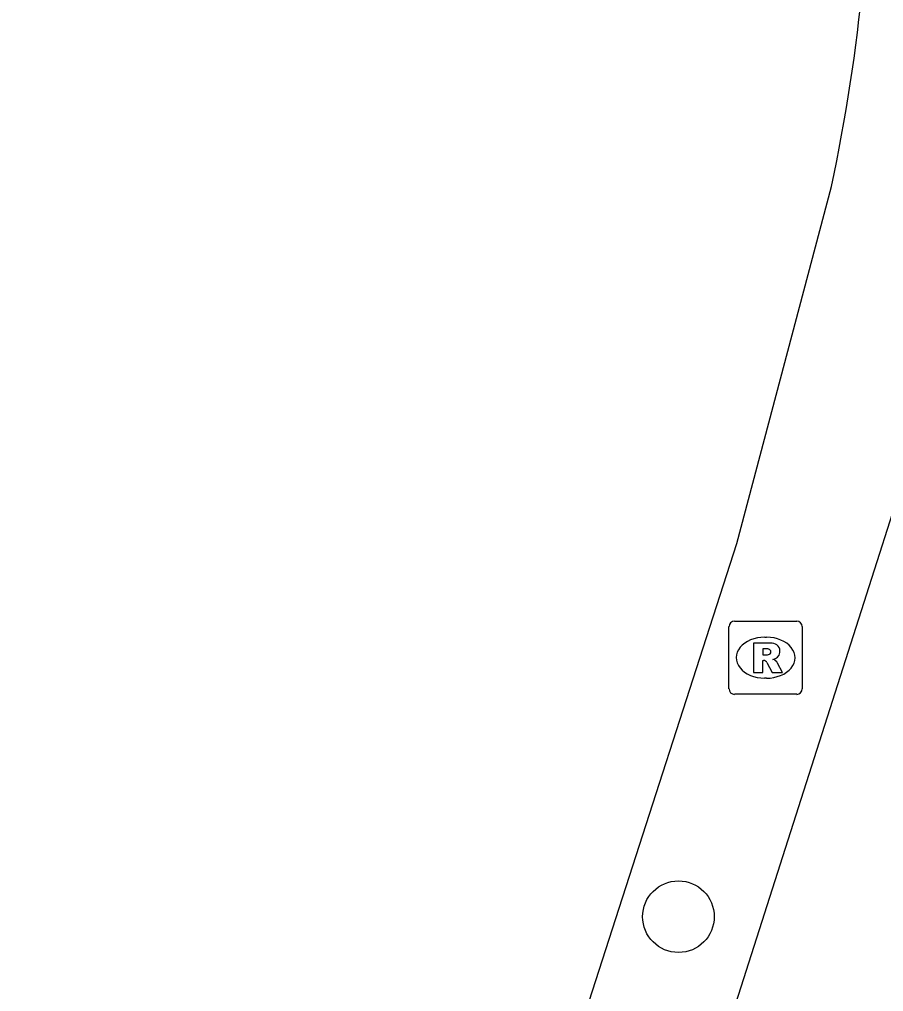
# Model space of a CAD drawing. Extents: x 161087 to 161922, y 382574 to 383873.
# Drawn here: x 161116.42 to 161128.22, y 383424.31 to 383437.58 of the extents above; entities that cross this region are included whole.
import ezdxf

# ---------------------------------------------------------------- set-up
doc = ezdxf.new("R2010")
doc.units = 0
for name, color, linetype in [('IMGEO_Boom', 7, 'Continuous'), ('IMGEO_Fietspad_gesloten', 7, 'Continuous'), ('IMGEO_Rijbaan_lokaal_gesloten', 7, 'Continuous'), ('IMGEO_Rioolput', 7, 'Continuous')]:
    doc.layers.add(name, color=color, linetype=linetype)

msp = doc.modelspace()

# ---------------------------------------------------------------- linework, layer by layer
at = {"layer": 'IMGEO_Boom'}
msp.add_circle((161125.422, 383425.33), 0.489, dxfattribs=at)
at = {"layer": 'IMGEO_Fietspad_gesloten'}
msp.add_lwpolyline([(161118.23, 383399.279), (161126.242, 383424.257), (161134.175, 383449.057)], dxfattribs=at)
at = {"layer": 'IMGEO_Rijbaan_lokaal_gesloten'}
msp.add_lwpolyline([(161116.421, 383399.847), (161116.813, 383401.135), (161122.46, 383418.773), (161126.219, 383430.427), (161127.511, 383435.3)], dxfattribs=at)
msp.add_arc((161104.693, 383440.233), 23.345, 347.8012, 1.7698, dxfattribs=at)
at = {"layer": 'IMGEO_Rioolput'}
for p, q in [((161126.187, 383429.366), (161127.039, 383429.366)), ((161126.112, 383428.44), (161126.112, 383429.292)), ((161127.113, 383429.292), (161127.113, 383428.44)), ((161126.6, 383429.146), (161126.625, 383429.146)), ((161126.623, 383428.586), (161126.598, 383428.586)), ((161127.039, 383428.366), (161126.187, 383428.366))]:
    msp.add_line(p, q, dxfattribs=at)
for points in [[(161126.187, 383429.366), (161127.039, 383429.366)], [(161126.112, 383428.44), (161126.112, 383429.292)], [(161127.113, 383429.292), (161127.113, 383428.44)], [(161126.701, 383429.064), (161126.449, 383429.066), (161126.449, 383428.666)], [(161126.627, 383428.985), (161126.573, 383428.985), (161126.573, 383428.904)], [(161126.573, 383428.904), (161126.625, 383428.904)], [(161126.449, 383428.666), (161126.573, 383428.666), (161126.573, 383428.828), (161126.584, 383428.828)], [(161126.631, 383428.799), (161126.702, 383428.666), (161126.842, 383428.666), (161126.777, 383428.792)], [(161127.039, 383428.366), (161126.187, 383428.366)]]:
    msp.add_lwpolyline(points, dxfattribs=at)
for centre, radius, start, end in [((161126.189, 383429.29), 0.0765, 91.552, 178.448), ((161126.189, 383429.29), 0.0765, 91.552, 178.448), ((161127.037, 383429.29), 0.0765, 1.552, 88.448), ((161127.037, 383429.29), 0.0765, 1.552, 88.448), ((161126.633, 383428.889), 0.0964, 77.0061, 93.1865), ((161126.647, 383428.946), 0.0378, 276.6634, 79.6772), ((161126.7, 383428.954), 0.109, 350.3612, 89.416), ((161126.609, 383429.093), 0.19, 274.7715, 282.9687), ((161126.698, 383428.954), 0.112, 277.5842, 350.9817), ((161126.682, 383428.739), 0.108, 29.5134, 73.7905), ((161126.583, 383428.775), 0.0533, 26.0293, 88.6989), ((161126.189, 383428.442), 0.0765, 181.552, 268.448), ((161126.189, 383428.442), 0.0765, 181.552, 268.448), ((161127.037, 383428.442), 0.0765, 271.552, 358.448), ((161127.037, 383428.442), 0.0765, 271.552, 358.448)]:
    msp.add_arc(centre, radius, start, end, dxfattribs=at)
for centre, major_axis, ratio, start_param, end_param in [((161126.599, 383428.866), (-0.387, 0.002), 0.722429, 4.712389, 7.853982), ((161126.624, 383428.866), (-0.39, 0.002), 0.717154, 1.570796, 4.712389)]:
    msp.add_ellipse(centre, major_axis=major_axis, ratio=ratio, start_param=start_param, end_param=end_param, dxfattribs=at)

doc.saveas('drawing.dxf')
